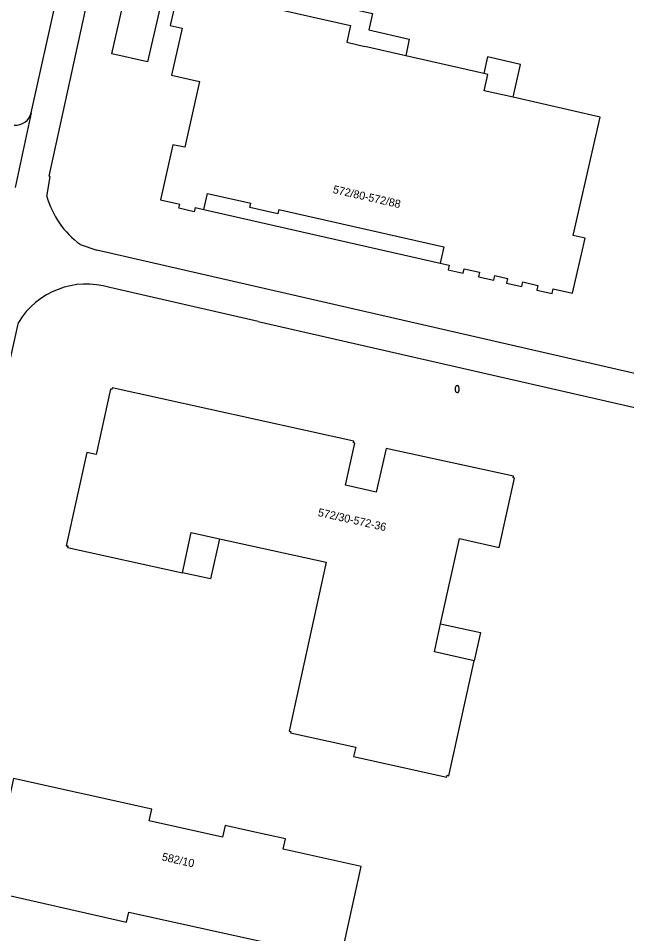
# Model space of a CAD drawing. Extents: x 124000 to 129000, y 395500 to 397503.
# Drawn here: x 128360.1 to 128436.1, y 396969.4 to 397083.8 of the extents above; entities that cross this region are included whole.
import ezdxf

# ---------------------------------------------------------------- set-up
doc = ezdxf.new("R2010")
doc.units = 0
for name, color, linetype in [('gg-anno-huisnummerreeks BGT', 7, 'Continuous'), ('gg-bbg-hoofdgebouw', 7, 'Continuous'), ('gg-bbg-luifel en loopbrug', 7, 'Continuous'), ('gg-knt-verharding', 7, 'Continuous'), ('gt-symb-brandkraan', 7, 'Continuous')]:
    doc.layers.add(name, color=color, linetype=linetype)

# ---------------------------------------------------------------- blocks, each defined once
blk = doc.blocks.new('gt0-BR')
at = {"layer": 'gt-symb-brandkraan'}
for centre, radius, start, end in [((-0.24, 0), 0.206, 107.5669, 252.4331), ((0.6, -2.66), 3, 106.892, 107.5669), ((0, -0.69), 0.938, 73.108, 106.892), ((-0.6, -2.66), 3, 72.4331, 73.108), ((0.24, 0), 0.206, 287.567, 72.4331), ((0.6, 2.66), 3, 252.4331, 253.108), ((0, 0.69), 0.938, 253.108, 286.8921), ((-0.6, 2.66), 3, 286.8921, 287.567)]:
    blk.add_arc(centre, radius, start, end, dxfattribs=at)

msp = doc.modelspace()

# ---------------------------------------------------------------- linework, layer by layer
at = {"layer": 'gg-bbg-hoofdgebouw'}
for p, q in [((128408.48, 397079.09), (128403.38, 397080.25)), ((128418.23, 397076.88), (128408.48, 397079.09)), ((128382.15, 397060.12), (128383.26, 397059.87)), ((128412.76, 397053.17), (128413.88, 397052.92)), ((128415.79, 397052.49), (128417.68, 397052.06)), ((128419.6, 397051.63), (128421.18, 397051.27)), ((128423.1, 397050.83), (128424.98, 397050.41))]:
    msp.add_line(p, q, dxfattribs=at)
for points in [[(128382.39, 397089.32), (128380.62, 397089.72), (128379.06, 397082.85), (128380.54, 397082.52), (128379.21, 397076.68), (128382.71, 397075.88), (128380.86, 397067.65), (128379.38, 397067.97), (128377.82, 397061.1), (128380.25, 397060.55)], [(128382.39, 397089.32), (128381.94, 397087.31), (128401.58, 397082.85), (128401.11, 397080.79), (128403.38, 397080.25)], [(128421.88, 397073.91), (128418.29, 397074.72), (128418.75, 397076.76), (128418.23, 397076.88)], [(128430.42, 397054.3), (128430.87, 397056.29), (128429.4, 397056.62), (128432.76, 397071.43), (128421.88, 397073.91)], [(128383.26, 397059.87), (128383.7, 397061.9), (128389.12, 397060.67)], [(128382.15, 397060.12), (128382.03, 397059.59), (128380.12, 397060.03), (128380.25, 397060.55)], [(128392.63, 397059.87), (128392.51, 397059.36), (128389, 397060.14), (128389.12, 397060.67)], [(128392.63, 397059.87), (128413.22, 397055.2), (128412.76, 397053.17)], [(128426.89, 397049.98), (128429.32, 397049.43), (128430.42, 397054.3)], [(128413.88, 397052.92), (128413.76, 397052.36), (128415.66, 397051.93), (128415.79, 397052.49)], [(128417.68, 397052.06), (128417.55, 397051.49), (128419.47, 397051.06), (128419.6, 397051.63)], [(128421.18, 397051.27), (128421.05, 397050.69), (128422.97, 397050.26), (128423.1, 397050.83)], [(128424.98, 397050.41), (128424.85, 397049.82), (128426.75, 397049.39), (128426.89, 397049.98)], [(128412.83, 397008.14), (128415.18, 397018.77), (128420.16, 397017.67), (128422.07, 397026.33), (128421.89, 397026.37), (128421.93, 397026.56), (128406.01, 397030.04), (128404.77, 397024.57), (128400.93, 397025.44), (128402.12, 397030.7), (128401.96, 397030.73), (128402, 397030.95), (128371.78, 397037.6), (128371.74, 397037.38), (128371.58, 397037.42), (128369.79, 397029.3), (128368.62, 397029.55), (128366.06, 397017.89), (128366.25, 397017.85), (128366.21, 397017.65), (128380.57, 397014.51)], [(128380.57, 397014.51), (128381.67, 397019.53), (128385.19, 397018.75)], [(128385.19, 397018.75), (128398.53, 397015.82), (128393.91, 396994.71), (128394.12, 396994.66), (128394.09, 396994.5), (128402.22, 396992.72), (128401.96, 396991.55), (128413.6, 396988.99), (128413.65, 396989.21), (128413.86, 396989.16), (128417.04, 397003.51)], [(128417.04, 397003.51), (128412.05, 397004.61), (128412.83, 397008.14)], [(128373.6, 396970.85), (128373.89, 396972.12), (128400.35, 396966.28), (128402.89, 396977.8), (128393.15, 396979.98), (128393.43, 396981.26), (128388.85, 396982.27), (128385.91, 396982.93), (128385.58, 396981.49), (128376.42, 396983.53), (128376.75, 396984.97), (128359.45, 396988.82), (128356.34, 396974.79), (128373.6, 396970.85)]]:
    msp.add_lwpolyline(points, dxfattribs=at)
at = {"layer": 'gg-bbg-luifel en loopbrug'}
msp.add_line((128383.26, 397059.87), (128412.76, 397053.17), dxfattribs=at)
for points in [[(128376.22, 397078.32), (128371.76, 397079.34), (128374.43, 397091.1), (128378.91, 397090.08), (128376.22, 397078.32)], [(128382.39, 397089.32), (128404.32, 397084.38), (128403.85, 397082.33), (128408.92, 397081.18), (128408.48, 397079.09)], [(128421.88, 397073.91), (128422.83, 397078.01), (128418.69, 397078.96), (128418.23, 397076.88)], [(128385.19, 397018.75), (128384.09, 397013.74), (128380.57, 397014.51)], [(128412.83, 397008.14), (128417.82, 397007.05), (128417.04, 397003.51)]]:
    msp.add_lwpolyline(points, dxfattribs=at)
at = {"layer": 'gg-knt-verharding'}
for p, q in [((128361.67, 397071.97), (128374.73, 397130.8)), ((128361.67, 397071.97), (128359.67, 397062.65)), ((128367.79, 397055.53), (128369.87, 397054.8)), ((128521.9, 397019.91), (128369.87, 397054.8)), ((128390.03, 397045.88), (128371.49, 397050.15)), ((128390.03, 397045.88), (128513.16, 397017.74))]:
    msp.add_line(p, q, dxfattribs=at)
for points in [[(128363.63, 397061.52), (128364.05, 397063.97), (128363.91, 397064.03), (128378.68, 397131.52), (128379.47, 397133.24), (128381.25, 397142.5)], [(128360.07, 397045.77), (128343.71, 396972.42), (128317.38, 396853.79)]]:
    msp.add_lwpolyline(points, dxfattribs=at)
for centre, radius, start, end in [((128359.73, 397072.4), 1.99, 264.674, 347.2941), ((128374.45, 397064.6), 11.25, 195.8819, 233.6863), ((128368.59, 397040.62), 9.95, 73.0777, 148.8701)]:
    msp.add_arc(centre, radius, start, end, dxfattribs=at)

# ---------------------------------------------------------------- block references
at = {"layer": 'gt-symb-brandkraan', "rotation": -91.9935662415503}
msp.add_blockref('gt0-BR', (128414.9, 397037.45), dxfattribs=at)

# ---------------------------------------------------------------- texts
at = {"layer": 'gg-anno-huisnummerreeks BGT'}
for s, rotation, p in [('572/80-572/88', 347.2, (128399.3, 397061.95)), ('572/30-572-36', 347.3, (128397.43, 397021.61)), ('582/10', 347.5, (128377.94, 396978.58))]:
    msp.add_text(s, height=1, rotation=rotation, dxfattribs=at).set_placement(p)

doc.saveas('drawing.dxf')
